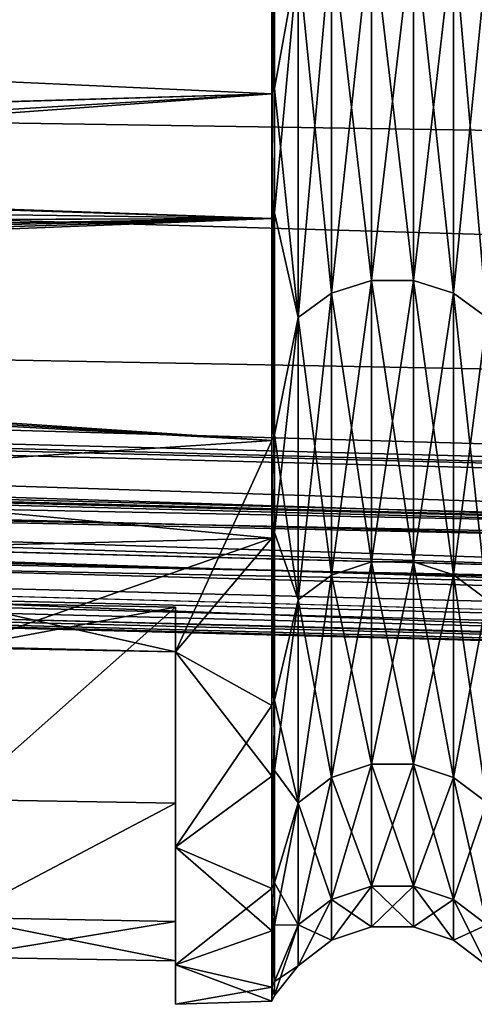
# Model space of a CAD drawing. Header units: metres. Extents: x -31 to 116, y -82 to 82.
# Tile 358 of 656: x 43.78 to 45.88, y -61.18 to -56.64. Entities that reach past the tile are written whole.
import ezdxf

# ---------------------------------------------------------------- set-up
doc = ezdxf.new("R2010")
doc.units = ezdxf.units.M
doc.layers.add('solid_80000000GA_10_1', color=7, linetype='CONTINUOUS')

msp = doc.modelspace()

# ---------------------------------------------------------------- linework, layer by layer
at = {"layer": 'solid_80000000GA_10_1'}
for points in [[(44.956215, -55.002499, -26.745987), (44.944008, -56.985374, -22.282122), (44.944008, -55.024616, -26.760374)], [(44.956215, -55.002499, -26.745987), (44.956215, -56.961109, -22.272285), (44.944008, -56.985374, -22.282122)], [(45.064621, -56.357899, -23.344206), (44.956215, -56.961109, -22.272285), (44.956215, -55.002499, -26.745987)], [(44.944008, -55.024616, -26.760374), (44.944008, -56.985374, -22.282122), (23.04767, -55.984234, -23.726908)], [(12.5, -55.339149, 19.366802), (103, -56.357498, 23.341595), (103, -58.015083, 18.847979)], [(12.5, -56.648029, 15.116095), (12.5, -55.339149, 19.366802), (103, -58.015083, 18.847979)], [(12.5, -55.339161, -19.366768), (103, -58.015034, -18.848118), (103, -56.357452, -23.341688)], [(12.5, -55.339161, -19.366768), (12.5, -56.648037, -15.116065), (103, -58.015034, -18.848118)], [(44.944008, -55.718426, 25.284042), (25.942295, -56.752949, 21.964745), (24.505907, -56.844608, 21.656111)], [(44.944008, -57.559288, 20.754623), (44.944008, -55.718426, 25.284042), (24.505907, -56.844608, 21.656111)], [(44.944008, -55.718426, 25.284042), (27.327827, -56.586235, 22.456341), (25.942295, -56.752949, 21.964745)], [(44.956215, -55.694996, 25.272318), (44.944008, -55.718426, 25.284042), (44.944008, -57.559288, 20.754623)], [(44.956215, -57.533821, 20.748064), (44.956215, -55.694996, 25.272318), (44.944008, -57.559288, 20.754623)], [(45.064621, -56.357899, 23.344206), (44.956215, -55.694996, 25.272318), (44.956215, -57.533821, 20.748064)], [(44.944008, -56.985374, -22.282122), (23.04767, -57.626732, -19.4), (23.04767, -55.984234, -23.726908)], [(45.218952, -56.249569, 23.299335), (45.218952, -57.904217, 18.81422), (45.402611, -56.192345, 23.275633)], [(45.218952, -57.904217, 18.81422), (45.402611, -57.84531, 18.79508), (45.402611, -56.192345, 23.275633)], [(45.218952, -56.249569, -23.299335), (45.402611, -56.192345, -23.275633), (45.402611, -57.84531, -18.79508)], [(45.402611, -56.192345, 23.275633), (45.402611, -57.84531, 18.79508), (45.596432, -56.1922, 23.275572)], [(45.402611, -57.84531, 18.79508), (45.596432, -57.845161, 18.795033), (45.596432, -56.1922, 23.275572)], [(45.402611, -56.192345, -23.275633), (45.596432, -56.1922, -23.275572), (45.596432, -57.845161, -18.795033)], [(45.402611, -57.84531, -18.79508), (45.402611, -56.192345, -23.275633), (45.596432, -57.845161, -18.795033)], [(45.596432, -56.1922, 23.275572), (45.596432, -57.845161, 18.795033), (45.78019, -56.249149, 23.299162)], [(45.596432, -57.845161, -18.795033), (45.596432, -56.1922, -23.275572), (45.78019, -57.903782, -18.814079)], [(45.596432, -56.1922, -23.275572), (45.78019, -56.249149, -23.299162), (45.78019, -57.903782, -18.814079)], [(45.064621, -56.357899, -23.344206), (45.218952, -56.249569, -23.299335), (45.218952, -57.904217, -18.81422)], [(45.064621, -56.357899, 23.344206), (45.064621, -58.015732, 18.850454), (45.218952, -56.249569, 23.299335)], [(45.064621, -58.015732, 18.850454), (45.218952, -57.904217, 18.81422), (45.218952, -56.249569, 23.299335)], [(45.218952, -57.904217, -18.81422), (45.218952, -56.249569, -23.299335), (45.402611, -57.84531, -18.79508)], [(45.596432, -57.845161, 18.795033), (45.78019, -57.903782, 18.814079), (45.78019, -56.249149, 23.299162)], [(45.78019, -56.249149, 23.299162), (45.78019, -57.903782, 18.814079), (45.934708, -56.357246, 23.343937)], [(45.78019, -57.903782, -18.814079), (45.78019, -56.249149, -23.299162), (45.934708, -58.01506, -18.850237)], [(45.78019, -56.249149, -23.299162), (45.934708, -56.357246, -23.343937), (45.934708, -58.01506, -18.850237)], [(45.064621, -56.357899, 23.344206), (44.956215, -57.533821, 20.748064), (45.064621, -58.015732, 18.850454)], [(45.064621, -58.015732, -18.850454), (44.956215, -56.961109, -22.272285), (45.064621, -56.357899, -23.344206)], [(45.064621, -58.015732, -18.850454), (45.064621, -56.357899, -23.344206), (45.218952, -57.904217, -18.81422)], [(45.78019, -57.903782, 18.814079), (45.934708, -58.01506, 18.850237), (45.934708, -56.357246, 23.343937)], [(12.5, -56.648029, 15.116095), (103, -58.015083, 18.847979), (103, -59.31485, 14.238866)], [(12.5, -57.631004, 10.777947), (12.5, -56.648029, 15.116095), (103, -59.31485, 14.238866)], [(12.5, -56.648037, -15.116065), (103, -59.314888, -14.238695), (103, -58.015034, -18.848118)], [(12.5, -56.648037, -15.116065), (12.5, -57.631008, -10.77793), (103, -59.314888, -14.238695)], [(44.944008, -57.559288, 20.754623), (24.505907, -56.844608, 21.656111), (23.04767, -56.86322, 21.535429)], [(44.944008, -57.559288, 20.754623), (23.04767, -56.86322, 21.535429), (23.04767, -57.254906, 20.471352)], [(44.944008, -56.985374, -22.282122), (23.5, -57.635063, -19.4), (23.04767, -57.626732, -19.4)], [(31.5, -57.782383, -19.4), (23.5, -57.635063, -19.4), (44.944008, -56.985374, -22.282122)], [(44.944008, -56.985374, -22.282122), (33.5, -57.81921, -19.4), (31.5, -57.782383, -19.4)], [(33.5, -57.81921, -19.4), (44.944008, -56.985374, -22.282122), (44.944008, -58.58165, -17.663977)], [(44.956215, -56.961109, -22.272285), (44.956215, -58.556538, -17.656578), (44.944008, -56.985374, -22.282122)], [(44.956215, -58.556538, -17.656578), (44.944008, -58.58165, -17.663977), (44.944008, -56.985374, -22.282122)], [(45.064621, -58.015732, -18.850454), (44.956215, -58.556538, -17.656578), (44.956215, -56.961109, -22.272285)], [(44.944008, -57.559288, 20.754623), (23.04767, -57.254906, 20.471352), (23.04767, -57.626732, 19.4)], [(44.956215, -59.00581, 16.09152), (44.956215, -57.533821, 20.748064), (44.944008, -57.559288, 20.754623)], [(45.064621, -58.015732, 18.850454), (44.956215, -57.533821, 20.748064), (44.956215, -59.00581, 16.09152)], [(44.944008, -57.559288, 20.754623), (23.04767, -57.626732, 19.4), (23.5, -57.635063, 19.4)], [(31.5, -57.782383, 19.4), (44.944008, -57.559288, 20.754623), (23.5, -57.635063, 19.4)], [(31.5, -57.782383, 19.4), (33.5, -57.81921, 19.4), (44.944008, -57.559288, 20.754623)], [(33.5, -57.81921, 19.4), (33.749901, -57.907051, 19.150099), (44.944008, -57.559288, 20.754623)], [(33.749901, -57.907051, 19.150099), (34, -57.993755, 18.9), (44.944008, -57.559288, 20.754623)], [(34, -57.993755, 18.9), (44.944008, -59.031609, 16.09643), (44.944008, -57.559288, 20.754623)], [(44.956215, -59.00581, 16.09152), (44.944008, -57.559288, 20.754623), (44.944008, -59.031609, 16.09643)], [(12.5, -57.631004, 10.777947), (103, -59.31485, 14.238866), (103, -60.248985, 9.542415)], [(12.5, -58.28233, 6.377097), (12.5, -57.631004, 10.777947), (103, -60.248985, 9.542415)], [(12.5, -57.631008, -10.77793), (103, -60.248993, -9.542366), (103, -59.314888, -14.238695)], [(12.5, -57.631008, -10.77793), (12.5, -58.28233, -6.377097), (103, -60.248993, -9.542366)], [(13, -57.798447, 6.326239), (12.5, -58.28233, 6.377097), (92, -60.352722, 6.594704)], [(13, -57.798447, -6.326239), (92, -59.855804, -6.542476), (12.5, -58.28233, -6.377097)], [(13, -57.798447, 6.326239), (92, -60.352722, 6.594704), (92, -59.855804, 6.542476)], [(92, -59.90807, -6.045215), (92, -59.855804, -6.542476), (13, -57.798447, -6.326239)], [(13, -57.850712, -5.828978), (92, -59.90807, -6.045215), (13, -57.798447, -6.326239)], [(13, -57.798447, 6.326239), (92, -59.855804, 6.542476), (13, -57.850712, 5.828978)], [(33.749725, -57.90699, -19.150274), (33.5, -57.81921, -19.4), (44.944008, -58.58165, -17.663977)], [(13, -57.850712, 5.828978), (92, -59.90807, 6.045215), (12.5, -58.334595, 5.879836)], [(13, -57.850712, -5.828978), (12.5, -58.334595, -5.879836), (92, -60.404987, -6.097443)], [(13, -57.850712, -5.828978), (92, -60.404987, -6.097443), (92, -59.90807, -6.045215)], [(92, -59.855804, 6.542476), (92, -59.90807, 6.045215), (13, -57.850712, 5.828978)], [(45.218952, -57.904217, 18.81422), (45.218952, -59.201862, 14.21311), (45.402611, -57.84531, 18.79508)], [(45.218952, -59.201862, 14.21311), (45.402611, -59.141636, 14.198651), (45.402611, -57.84531, 18.79508)], [(45.218952, -57.904217, -18.81422), (45.402611, -57.84531, -18.79508), (45.402611, -59.141636, -14.198651)], [(45.402611, -57.84531, 18.79508), (45.402611, -59.141636, 14.198651), (45.596432, -57.845161, 18.795033)], [(45.402611, -59.141636, 14.198651), (45.596432, -59.141483, 14.198614), (45.596432, -57.845161, 18.795033)], [(45.402611, -57.84531, -18.79508), (45.596432, -57.845161, -18.795033), (45.596432, -59.141483, -14.198614)], [(45.402611, -59.141636, -14.198651), (45.402611, -57.84531, -18.79508), (45.596432, -59.141483, -14.198614)], [(45.596432, -57.845161, 18.795033), (45.596432, -59.141483, 14.198614), (45.78019, -57.903782, 18.814079)], [(45.596432, -59.141483, -14.198614), (45.596432, -57.845161, -18.795033), (45.78019, -59.20142, -14.213004)], [(45.596432, -57.845161, -18.795033), (45.78019, -57.903782, -18.814079), (45.78019, -59.20142, -14.213004)], [(34, -57.993755, -18.9), (33.749725, -57.90699, -19.150274), (44.944008, -58.58165, -17.663977)], [(45.064621, -59.31588, 14.240482), (45.218952, -59.201862, 14.21311), (45.218952, -57.904217, 18.81422)], [(45.064621, -58.015732, 18.850454), (45.064621, -59.31588, 14.240482), (45.218952, -57.904217, 18.81422)], [(45.064621, -58.015732, -18.850454), (45.218952, -57.904217, -18.81422), (45.218952, -59.201862, -14.21311)], [(45.218952, -59.201862, -14.21311), (45.218952, -57.904217, -18.81422), (45.402611, -59.141636, -14.198651)], [(45.596432, -59.141483, 14.198614), (45.78019, -59.20142, 14.213004), (45.78019, -57.903782, 18.814079)], [(45.78019, -57.903782, 18.814079), (45.78019, -59.20142, 14.213004), (45.934708, -58.01506, 18.850237)], [(45.78019, -59.20142, -14.213004), (45.78019, -57.903782, -18.814079), (45.934708, -59.315193, -14.240318)], [(45.78019, -57.903782, -18.814079), (45.934708, -58.01506, -18.850237), (45.934708, -59.315193, -14.240318)], [(34, -59.301441, 14.276676), (44.944008, -59.031609, 16.09643), (34, -57.993755, 18.9)], [(34, -59.301441, -14.276676), (34, -57.993755, -18.9), (44.944008, -58.58165, -17.663977)], [(45.064621, -58.015732, 18.850454), (44.956215, -59.00581, 16.09152), (45.064621, -59.31588, 14.240482)], [(45.064621, -59.31588, -14.240482), (44.956215, -58.556538, -17.656578), (45.064621, -58.015732, -18.850454)], [(45.064621, -59.31588, -14.240482), (45.064621, -58.015732, -18.850454), (45.218952, -59.201862, -14.21311)], [(45.78019, -59.20142, 14.213004), (45.934708, -59.315193, 14.240318), (45.934708, -58.01506, 18.850237)], [(13, -58.050327, 3.292632), (12.5, -58.536205, 3.318096), (92, -60.61515, 3.427049)], [(13, -58.050327, -3.292632), (92, -60.11618, -3.400899), (12.5, -58.536205, -3.318096)], [(13, -58.076496, 2.793317), (92, -60.142349, 2.901584), (12.5, -58.562374, 2.818781)], [(13, -58.076496, -2.793317), (12.5, -58.562374, -2.818781), (92, -60.641319, -2.927734)], [(13, -58.050327, 3.292632), (92, -60.61515, 3.427049), (92, -60.11618, 3.400899)], [(92, -60.142349, -2.901584), (92, -60.11618, -3.400899), (13, -58.050327, -3.292632)], [(13, -58.076496, -2.793317), (92, -60.142349, -2.901584), (13, -58.050327, -3.292632)], [(13, -58.050327, 3.292632), (92, -60.11618, 3.400899), (13, -58.076496, 2.793317)], [(13, -58.076496, -2.793317), (92, -60.641319, -2.927734), (92, -60.142349, -2.901584)], [(92, -60.11618, 3.400899), (92, -60.142349, 2.901584), (13, -58.076496, 2.793317)], [(52.250004, -59.668968, 0.5), (13, -58.143093, 0.5), (12.5, -58.62804, 0.5)], [(52.250004, -59.668968, -0.5), (12.5, -58.62804, -0.5), (13, -58.143093, -0.5)], [(13, -58.143093, -0.5), (92, -60.211781, 0.5), (92, -60.211781, -0.5)], [(52.250004, -59.668968, -0.5), (13, -58.143093, -0.5), (92, -60.211781, -0.5)], [(13, -58.143093, -0.5), (13, -58.143093, 0.5), (92, -60.211781, 0.5)], [(92, -60.709896, 0.5), (92, -60.211781, 0.5), (13, -58.143093, 0.5)], [(52.250004, -59.668968, 0.5), (92, -60.709896, 0.5), (13, -58.143093, 0.5)], [(12.5, -58.28233, -6.377097), (92, -60.352722, -6.594704), (103, -60.248993, -9.542366)], [(92, -60.352722, 6.594704), (12.5, -58.28233, 6.377097), (103, -60.248985, 9.542415)], [(92, -59.855804, -6.542476), (92, -60.352722, -6.594704), (12.5, -58.28233, -6.377097)], [(12.5, -58.334595, -5.879836), (12.5, -58.449436, -4.60007), (103, -60.81189, -4.786809)], [(92, -60.404987, -6.097443), (12.5, -58.334595, -5.879836), (103, -60.81189, -4.786809)], [(12.5, -58.334595, 5.879836), (92, -60.404987, 6.097443), (103, -60.811901, 4.78665)], [(12.5, -58.449436, 4.60007), (12.5, -58.334595, 5.879836), (103, -60.811901, 4.78665)], [(92, -59.90807, 6.045215), (92, -60.404987, 6.097443), (12.5, -58.334595, 5.879836)], [(12.5, -58.449436, -4.60007), (12.5, -58.536205, -3.318096), (103, -60.81189, -4.786809)], [(92, -60.61515, 3.427049), (12.5, -58.449436, 4.60007), (103, -60.811901, 4.78665)], [(92, -60.61515, 3.427049), (12.5, -58.536205, 3.318096), (12.5, -58.449436, 4.60007)], [(12.5, -58.536205, -3.318096), (92, -60.61515, -3.427049), (103, -60.81189, -4.786809)], [(92, -60.11618, -3.400899), (92, -60.61515, -3.427049), (12.5, -58.536205, -3.318096)], [(12.5, -58.562374, 2.818781), (92, -60.641319, 2.927734), (92, -60.709896, 0.5)], [(12.5, -58.606678, 1.659715), (12.5, -58.562374, 2.818781), (92, -60.709896, 0.5)], [(92, -60.142349, 2.901584), (92, -60.641319, 2.927734), (12.5, -58.562374, 2.818781)], [(92, -60.641319, -2.927734), (12.5, -58.562374, -2.818781), (12.5, -58.606678, -1.659715)], [(44.5, -59.555668, -14), (34, -59.301441, -14.276676), (44.944008, -58.58165, -17.663977)], [(44.5, -59.555668, -14), (44.944008, -58.58165, -17.663977), (44.944008, -59.803429, -12.937378)], [(44.956215, -58.556538, -17.656578), (44.956215, -59.778606, -12.928291), (44.944008, -58.58165, -17.663977)], [(44.956215, -59.778606, -12.928291), (44.944008, -59.803429, -12.937378), (44.944008, -58.58165, -17.663977)], [(45.064621, -59.31588, -14.240482), (44.956215, -59.778606, -12.928291), (44.956215, -58.556538, -17.656578)], [(12.5, -58.606678, 1.659715), (92, -60.709896, 0.5), (52.250004, -59.668968, 0.5)], [(52.250004, -59.668968, 0.5), (12.5, -58.62804, 0.5), (12.5, -58.606678, 1.659715)], [(92, -60.641319, -2.927734), (12.5, -58.606678, -1.659715), (12.5, -58.62804, -0.5)], [(92, -60.641319, -2.927734), (12.5, -58.62804, -0.5), (52.250004, -59.668968, -0.5)], [(43.5, -59.537735, 14), (44.944008, -59.031609, 16.09643), (34, -59.301441, 14.276676)], [(43.5, -59.537735, 14), (44.5, -59.555668, 14), (44.944008, -59.031609, 16.09643)], [(44.5, -59.555668, 14), (44.944008, -60.1278, 11.334618), (44.944008, -59.031609, 16.09643)], [(44.956215, -60.101582, 11.332377), (44.956215, -59.00581, 16.09152), (44.944008, -59.031609, 16.09643)], [(44.956215, -60.101582, 11.332377), (44.944008, -59.031609, 16.09643), (44.944008, -60.1278, 11.334618)], [(45.064621, -59.31588, 14.240482), (44.956215, -59.00581, 16.09152), (44.956215, -60.101582, 11.332377)], [(45.218952, -59.201862, 14.21311), (45.218952, -60.13451, 9.524371), (45.402611, -59.141636, 14.198651)], [(45.218952, -60.13451, 9.524371), (45.402611, -60.073338, 9.514682), (45.402611, -59.141636, 14.198651)], [(45.218952, -59.201862, -14.21311), (45.402611, -59.141636, -14.198651), (45.402611, -60.073338, -9.514682)], [(45.402611, -59.141636, 14.198651), (45.402611, -60.073338, 9.514682), (45.596432, -59.141483, 14.198614)], [(45.402611, -60.073338, 9.514682), (45.596432, -60.073181, 9.514657), (45.596432, -59.141483, 14.198614)], [(45.402611, -59.141636, -14.198651), (45.596432, -59.141483, -14.198614), (45.596432, -60.073181, -9.514657)], [(45.402611, -60.073338, -9.514682), (45.402611, -59.141636, -14.198651), (45.596432, -60.073181, -9.514657)], [(45.596432, -59.141483, 14.198614), (45.596432, -60.073181, 9.514657), (45.78019, -59.20142, 14.213004)], [(45.596432, -60.073181, -9.514657), (45.596432, -59.141483, -14.198614), (45.78019, -60.134064, -9.5243)], [(45.596432, -59.141483, -14.198614), (45.78019, -59.20142, -14.213004), (45.78019, -60.134064, -9.5243)], [(45.064621, -60.250324, 9.542714), (45.218952, -60.13451, 9.524371), (45.218952, -59.201862, 14.21311)], [(45.064621, -59.31588, 14.240482), (45.064621, -60.250324, 9.542714), (45.218952, -59.201862, 14.21311)], [(45.064621, -59.31588, -14.240482), (45.218952, -59.201862, -14.21311), (45.218952, -60.13451, -9.524371)], [(45.218952, -60.13451, -9.524371), (45.218952, -59.201862, -14.21311), (45.402611, -60.073338, -9.514682)], [(45.596432, -60.073181, 9.514657), (45.78019, -60.134064, 9.5243), (45.78019, -59.20142, 14.213004)], [(45.78019, -59.20142, 14.213004), (45.78019, -60.134064, 9.5243), (45.934708, -59.315193, 14.240318)], [(45.78019, -60.134064, -9.5243), (45.78019, -59.20142, -14.213004), (45.934708, -60.249626, -9.542603)], [(45.78019, -59.20142, -14.213004), (45.934708, -59.315193, -14.240318), (45.934708, -60.249626, -9.542603)], [(44.5, -59.555668, -14), (43.5, -59.537735, -14), (34, -59.301441, -14.276676)], [(45.064621, -59.31588, 14.240482), (44.956215, -60.101582, 11.332377), (45.064621, -60.250324, 9.542714)], [(45.064621, -60.250324, -9.542714), (44.956215, -59.778606, -12.928291), (45.064621, -59.31588, -14.240482)], [(45.064621, -60.250324, -9.542714), (45.064621, -59.31588, -14.240482), (45.218952, -60.13451, -9.524371)], [(45.78019, -60.134064, 9.5243), (45.934708, -60.249626, 9.542603), (45.934708, -59.315193, 14.240318)], [(43.5, -59.33223, -14), (43.5, -59.537735, -14), (44.5, -59.555668, -14)], [(44.5, -59.350166, -14), (43.5, -59.33223, -14), (44.5, -59.555668, -14)], [(43.5, -59.33223, 14), (44.5, -59.350166, 14), (43.5, -59.537735, 14)], [(43.5, -60.235565, -9.380269), (43.5, -59.33223, -14), (44.5, -59.350166, -14)], [(43.5, -60.235565, 9.380269), (44.5, -59.350166, 14), (43.5, -59.33223, 14)], [(44.5, -59.350166, 14), (44.5, -59.555668, 14), (43.5, -59.537735, 14)], [(43.5, -60.235565, -9.380269), (44.5, -59.350166, -14), (44.5, -60.253235, -9.380241)], [(43.5, -60.235565, 9.380269), (44.5, -60.253235, 9.380241), (44.5, -59.350166, 14)], [(44.5, -59.350166, -14), (44.5, -59.555668, -14), (44.5, -60.455715, -9.379928)], [(44.5, -60.253235, -9.380241), (44.5, -59.350166, -14), (44.5, -60.455715, -9.379928)], [(44.5, -59.350166, 14), (44.5, -60.253235, 9.380241), (44.5, -59.555668, 14)], [(44.5, -59.555668, 14), (44.5, -60.455715, 9.379928), (44.944008, -60.1278, 11.334618)], [(44.5, -60.455715, -9.379928), (44.5, -59.555668, -14), (44.944008, -59.803429, -12.937378)], [(44.5, -60.253235, 9.380241), (44.5, -60.455715, 9.379928), (44.5, -59.555668, 14)], [(44.5, -60.455715, -9.379928), (44.944008, -59.803429, -12.937378), (44.944008, -60.645218, -8.123019)], [(44.956215, -59.778606, -12.928291), (44.944008, -60.645218, -8.123019), (44.944008, -59.803429, -12.937378)], [(44.956215, -59.778606, -12.928291), (44.956215, -60.619534, -8.117574), (44.944008, -60.645218, -8.123019)], [(45.064621, -60.250324, -9.542714), (44.956215, -60.619534, -8.117574), (44.956215, -59.778606, -12.928291)], [(45.218952, -60.13451, 9.524371), (45.218952, -60.696411, 4.776911), (45.402611, -60.073338, 9.514682)], [(45.218952, -60.696411, 4.776911), (45.402611, -60.634663, 4.772051), (45.402611, -60.073338, 9.514682)], [(45.218952, -60.13451, -9.524371), (45.402611, -60.073338, -9.514682), (45.402611, -60.634663, -4.772051)], [(45.402611, -60.073338, 9.514682), (45.402611, -60.634663, 4.772051), (45.596432, -60.073181, 9.514657)], [(45.402611, -60.634663, 4.772051), (45.596432, -60.634506, 4.772039), (45.596432, -60.073181, 9.514657)], [(45.402611, -60.073338, -9.514682), (45.596432, -60.073181, -9.514657), (45.596432, -60.634506, -4.772039)], [(45.402611, -60.634663, -4.772051), (45.402611, -60.073338, -9.514682), (45.596432, -60.634506, -4.772039)], [(45.596432, -60.073181, 9.514657), (45.596432, -60.634506, 4.772039), (45.78019, -60.134064, 9.5243)], [(45.596432, -60.634506, -4.772039), (45.596432, -60.073181, -9.514657), (45.78019, -60.695957, -4.776875)], [(45.596432, -60.073181, -9.514657), (45.78019, -60.134064, -9.5243), (45.78019, -60.695957, -4.776875)], [(44.5, -60.455715, 9.379928), (44.944008, -60.840469, 6.500998), (44.944008, -60.1278, 11.334618)], [(44.956215, -60.814144, 6.500979), (44.956215, -60.101582, 11.332377), (44.944008, -60.1278, 11.334618)], [(44.956215, -60.814144, 6.500979), (44.944008, -60.1278, 11.334618), (44.944008, -60.840469, 6.500998)], [(45.064621, -60.250324, 9.542714), (44.956215, -60.101582, 11.332377), (44.956215, -60.814144, 6.500979)], [(45.064621, -60.250324, 9.542714), (45.064621, -60.813305, 4.786111), (45.218952, -60.13451, 9.524371)], [(45.064621, -60.250324, -9.542714), (45.218952, -60.13451, -9.524371), (45.218952, -60.696411, -4.776911)], [(45.064621, -60.813305, 4.786111), (45.218952, -60.696411, 4.776911), (45.218952, -60.13451, 9.524371)], [(45.218952, -60.696411, -4.776911), (45.218952, -60.13451, -9.524371), (45.402611, -60.634663, -4.772051)], [(45.596432, -60.634506, 4.772039), (45.78019, -60.695957, 4.776875), (45.78019, -60.134064, 9.5243)], [(45.78019, -60.134064, 9.5243), (45.78019, -60.695957, 4.776875), (45.934708, -60.249626, 9.542603)], [(45.78019, -60.695957, -4.776875), (45.78019, -60.134064, -9.5243), (45.934708, -60.812603, -4.786056)], [(45.78019, -60.134064, -9.5243), (45.934708, -60.249626, -9.542603), (45.934708, -60.812603, -4.786056)], [(43.5, -60.235565, -9.380269), (44.5, -60.253235, -9.380241), (43.5, -60.779774, -4.70425)], [(43.5, -60.779774, 4.70425), (44.5, -60.253235, 9.380241), (43.5, -60.235565, 9.380269)], [(43.5, -60.779774, -4.70425), (44.5, -60.253235, -9.380241), (44.5, -60.797283, -4.704228)], [(43.5, -60.779774, 4.70425), (44.5, -60.797283, 4.704228), (44.5, -60.253235, 9.380241)], [(44.5, -60.797283, -4.704228), (44.5, -60.253235, -9.380241), (44.5, -60.455715, -9.379928)], [(44.5, -60.253235, 9.380241), (44.5, -60.797283, 4.704228), (44.5, -60.455715, 9.379928)], [(45.064621, -60.250324, 9.542714), (44.956215, -60.814144, 6.500979), (45.064621, -60.813305, 4.786111)], [(45.064621, -60.813305, -4.786111), (44.956215, -60.619534, -8.117574), (45.064621, -60.250324, -9.542714)], [(45.064621, -60.813305, -4.786111), (45.064621, -60.250324, -9.542714), (45.218952, -60.696411, -4.776911)], [(45.78019, -60.695957, 4.776875), (45.934708, -60.812603, 4.786056), (45.934708, -60.249626, 9.542603)], [(44.5, -60.455715, 9.379928), (44.5, -60.997929, 4.703977), (44.944008, -60.840469, 6.500998)], [(44.5, -60.997929, -4.703977), (44.5, -60.455715, -9.379928), (44.944008, -60.645218, -8.123019)], [(44.5, -60.797283, -4.704228), (44.5, -60.455715, -9.379928), (44.5, -60.997929, -4.703977)], [(44.5, -60.797283, 4.704228), (44.5, -60.997929, 4.703977), (44.5, -60.455715, 9.379928)], [(44.956215, -60.619534, -8.117574), (44.956215, -61.073948, -3.255099), (44.944008, -60.645218, -8.123019)], [(45.064621, -60.813305, -4.786111), (44.956215, -61.073948, -3.255099), (44.956215, -60.619534, -8.117574)], [(44.5, -60.997929, -4.703977), (44.944008, -60.645218, -8.123019), (44.944008, -61.100109, -3.256166)], [(44.956215, -61.073948, -3.255099), (44.944008, -61.100109, -3.256166), (44.944008, -60.645218, -8.123019)], [(45.218952, -60.696411, 4.776911), (45.218952, -60.884094), (45.402611, -60.634663, 4.772051)], [(45.218952, -60.884094), (45.402611, -60.822159), (45.402611, -60.634663, 4.772051)], [(45.218952, -60.696411, -4.776911), (45.402611, -60.634663, -4.772051), (45.402611, -60.822159)], [(45.402611, -60.634663, 4.772051), (45.402611, -60.822159), (45.596432, -60.634506, 4.772039)], [(45.402611, -60.822159), (45.596432, -60.822002), (45.596432, -60.634506, 4.772039)], [(45.402611, -60.634663, -4.772051), (45.596432, -60.634506, -4.772039), (45.596432, -60.822002)], [(45.402611, -60.822159), (45.402611, -60.634663, -4.772051), (45.596432, -60.822002)], [(45.596432, -60.634506, 4.772039), (45.596432, -60.822002), (45.78019, -60.695957, 4.776875)], [(45.596432, -60.822002), (45.596432, -60.634506, -4.772039), (45.78019, -60.88364)], [(45.596432, -60.634506, -4.772039), (45.78019, -60.695957, -4.776875), (45.78019, -60.88364)], [(45.064621, -60.813305, 4.786111), (45.064621, -61.00135), (45.218952, -60.696411, 4.776911)], [(45.064621, -61.00135), (45.218952, -60.884094), (45.218952, -60.696411, 4.776911)], [(45.064621, -60.813305, -4.786111), (45.218952, -60.696411, -4.776911), (45.218952, -60.884094)], [(45.218952, -60.884094), (45.218952, -60.696411, -4.776911), (45.402611, -60.822159)], [(45.596432, -60.822002), (45.78019, -60.88364), (45.78019, -60.695957, 4.776875)], [(45.78019, -60.695957, 4.776875), (45.78019, -60.88364), (45.934708, -60.812603, 4.786056)], [(45.78019, -60.88364), (45.78019, -60.695957, -4.776875), (45.934708, -61.000645)], [(45.78019, -60.695957, -4.776875), (45.934708, -60.812603, -4.786056), (45.934708, -61.000645)], [(43.5, -60.779774, -4.70425), (44.5, -60.797283, -4.704228), (44.5, -60.979)], [(43.5, -60.779774, -4.70425), (44.5, -60.979), (43.5, -60.961548)], [(43.5, -60.961548), (44.5, -60.797283, 4.704228), (43.5, -60.779774, 4.70425)], [(43.5, -60.961548), (44.5, -60.979), (44.5, -60.797283, 4.704228)], [(44.5, -60.797283, -4.704228), (44.5, -60.997929, -4.703977), (44.5, -61.179031)], [(44.5, -60.979), (44.5, -60.797283, -4.704228), (44.5, -61.179031)], [(44.5, -60.797283, 4.704228), (44.5, -60.979), (44.5, -60.997929, 4.703977)], [(45.78019, -60.88364), (45.934708, -61.000645), (45.934708, -60.812603, 4.786056)], [(44.5, -60.997929, 4.703977), (44.944008, -61.165119, 1.629107), (44.944008, -60.840469, 6.500998)], [(44.956215, -60.814144, 6.500979), (44.944008, -60.840469, 6.500998), (44.944008, -61.165119, 1.629107)], [(44.956215, -61.138954, 1.628131), (44.956215, -60.814144, 6.500979), (44.944008, -61.165119, 1.629107)], [(45.064621, -60.813305, 4.786111), (44.956215, -60.814144, 6.500979), (44.956215, -61.138954, 1.628131)], [(45.064621, -60.813305, 4.786111), (44.956215, -61.138954, 1.628131), (45.064621, -61.00135)], [(45.064621, -61.00135), (44.956215, -61.073948, -3.255099), (45.064621, -60.813305, -4.786111)], [(45.064621, -61.00135), (45.064621, -60.813305, -4.786111), (45.218952, -60.884094)], [(44.5, -60.979), (44.5, -61.179031), (44.5, -60.997929, 4.703977)], [(44.5, -60.997929, 4.703977), (44.5, -61.179031), (44.944008, -61.165119, 1.629107)], [(44.5, -61.179031), (44.5, -60.997929, -4.703977), (44.944008, -61.100109, -3.256166)], [(45.064621, -61.00135), (44.956215, -61.138954, 1.628131), (44.956215, -61.073948, -3.255099)], [(44.956215, -61.073948, -3.255099), (44.956215, -61.138954, 1.628131), (44.944008, -61.100109, -3.256166)], [(44.5, -61.179031), (44.944008, -61.100109, -3.256166), (44.944008, -61.165119, 1.629107)], [(44.956215, -61.138954, 1.628131), (44.944008, -61.165119, 1.629107), (44.944008, -61.100109, -3.256166)]]:
    msp.add_3dface(points, dxfattribs=at)

doc.saveas('drawing.dxf')
